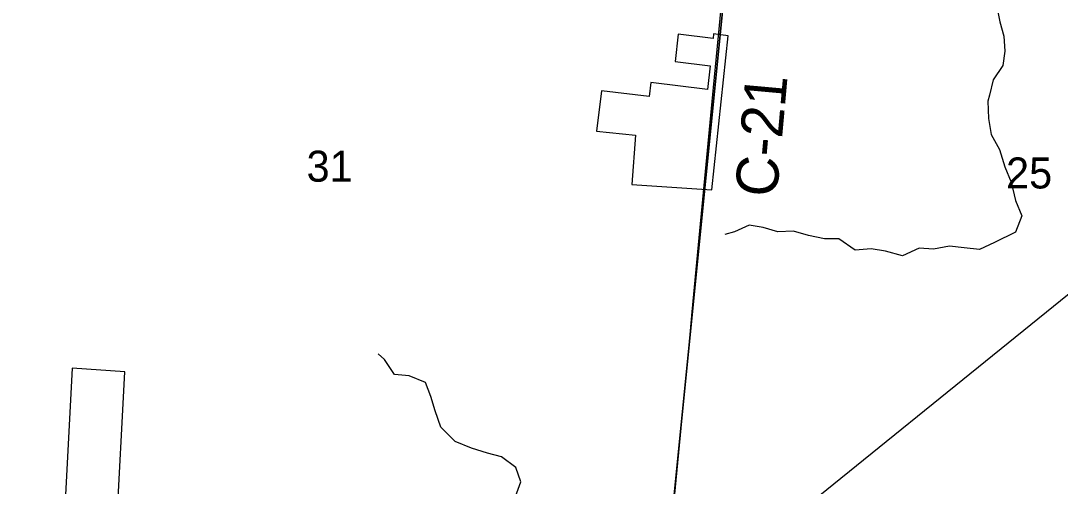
# Model space of a CAD drawing. Extents: x 1310247 to 1664935, y 284496 to 704931.
# Drawn here: x 1452617 to 1460035, y 503144 to 506461 of the extents above; entities that cross this region are included whole.
import ezdxf

# ---------------------------------------------------------------- set-up
doc = ezdxf.new("R2010")
doc.units = 0
for name, color, linetype in [('GM_X_Corporation_Text', 7, 'Continuous'), ('GM_X_County', 7, 'Continuous'), ('GM_X_County_Road_Text', 7, 'Continuous'), ('GM_X_Major_Lake_Text', 7, 'Continuous'), ('GM_X_Minor_River_Text', 7, 'Continuous'), ('GM_X_State_Route', 7, 'Continuous'), ('GM_X_Township_Road', 7, 'Continuous'), ('GM_X_US_Location', 7, 'Continuous')]:
    doc.layers.add(name, color=color, linetype=linetype)

msp = doc.modelspace()

# ---------------------------------------------------------------- linework, layer by layer
at = {"layer": 'GM_X_Corporation_Text'}
for points in [[(1457595.9, 506354.6), (1457693.9, 507365.3), (1457699, 507418.5)], [(1457453.6, 504864.9), (1457488.9, 505236.6), (1457489, 505237.4)], [(1457408.1, 504386.1), (1457453.6, 504864.9)], [(1457226.1, 502470.7), (1457392.9, 504225.9), (1457408.1, 504386.1)]]:
    msp.add_lwpolyline(points, dxfattribs=at)
at = {"layer": 'GM_X_County'}
for points in [[(1452467.3, 508458.4), (1457766.6, 507956.1), (1457222.9, 502513.6), (1451992.5, 503054.9), (1451866.7, 503067.5)], [(1457766.6, 507956.1), (1463120.7, 507398.7), (1462858.9, 505825.7), (1462644, 502004.5), (1462624, 502004.9), (1457222.9, 502513.6)]]:
    msp.add_lwpolyline(points, close=True, dxfattribs=at)
at = {"layer": 'GM_X_County_Road_Text'}
msp.add_lwpolyline([(1457489, 505237.4), (1457560.2, 505986.7), (1457595.8, 506353.9), (1457595.9, 506354.6)], dxfattribs=at)
at = {"layer": 'GM_X_Major_Lake_Text'}
for points in [[(1457549.3, 505255.6), (1457664.4, 506354.5), (1457560.6, 506367.5), (1457558.7, 506335.6), (1457308.7, 506367), (1457288, 506170.1), (1457537.1, 506139.5), (1457516.9, 505970.7), (1457112.2, 506020.4), (1457101.7, 505921), (1456762.3, 505962.6), (1456725.9, 505675.3), (1457004.4, 505646.4), (1456976.7, 505294.7)], [(1452924.3, 502856.1), (1453299.8, 502832.6), (1453358.9, 503958.6), (1452983.9, 503984.8)]]:
    msp.add_lwpolyline(points, close=True, dxfattribs=at)
at = {"layer": 'GM_X_Minor_River_Text'}
for points in [[(1459580.9, 506571.6), (1459604.9, 506453.1), (1459633, 506352.8), (1459639, 506243.6), (1459624.9, 506143.5), (1459556.9, 506039.4), (1459530.8, 505931.4), (1459518.8, 505888.2)], [(1459518.8, 505888.2), (1459524, 505765.2), (1459542, 505650.9), (1459600.2, 505543.5), (1459638.3, 505421.2), (1459684.5, 505311), (1459714.6, 505180.7), (1459760.7, 505070.5), (1459714.5, 504954.2), (1459566.1, 504882), (1459457.7, 504831.9), (1459349.4, 504844), (1459245.1, 504856), (1459130.7, 504834), (1459028.4, 504840), (1458910, 504785.8), (1458787.6, 504819.9), (1458685.3, 504836), (1458570.9, 504825.9), (1458454.6, 504906.1), (1458352.3, 504908.1), (1458237.9, 504930.2), (1458131.6, 504962.2), (1458019.2, 504956.2), (1457914.9, 504988.3), (1457814.6, 505004.3), (1457710.3, 504958.2), (1457642.1, 504938.2)], [(1456147.3, 503072), (1456185.4, 503174.3), (1456149.3, 503276.5), (1456047, 503352.6), (1455946.7, 503378.7), (1455834.3, 503414.8), (1455718, 503462.9), (1455613.7, 503565.1), (1455573.5, 503681.4), (1455543.5, 503783.6), (1455505.3, 503883.8), (1455389, 503931.9), (1455284.7, 503939.9), (1455212.5, 504046.1), (1455168.3, 504088.2)]]:
    msp.add_lwpolyline(points, dxfattribs=at)
at = {"layer": 'GM_X_State_Route'}
msp.add_lwpolyline([(1453686.7, 497928.1), (1454364, 499077.6), (1454893.7, 499987.5), (1455041.9, 500234.5), (1455140.7, 500399.8), (1455200, 500487.4), (1455244.1, 500547.3), (1455290.9, 500603.3), (1455390.4, 500705.4), (1455450.3, 500760.1), (1455903.5, 501125), (1457174.2, 502155.1), (1460745.5, 505039.7), (1463650.1, 507391.2), (1464411.8, 508005.7), (1466383.2, 509596.7), (1466689.7, 509844.2), (1466931.9, 510028.4), (1467213.6, 510216.7), (1467574.2, 510422.8), (1468046.5, 510646.4), (1468144.5, 510687.7)], dxfattribs=at)

# ---------------------------------------------------------------- texts
at = {"layer": 'GM_X_Township_Road'}
msp.add_text('C-21', height=300, rotation=84.86775, dxfattribs=at).set_placement((1458011.4, 505197.1))
at = {"layer": 'GM_X_US_Location'}
for s, p in [('31', (1454656.5, 505314.5)), ('25', (1459648.3, 505266.1))]:
    msp.add_text(s, height=221, rotation=0.00001, dxfattribs=at).set_placement(p)

doc.saveas('drawing.dxf')
